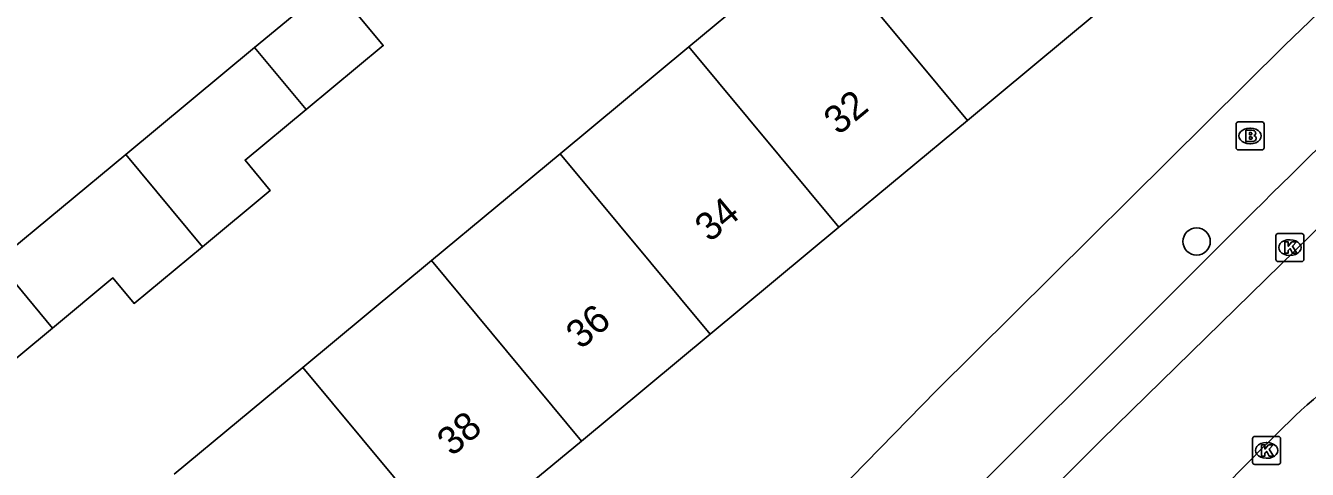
# Model space of a CAD drawing. Extents: x 159040 to 160094, y 381214 to 382518.
# Drawn here: x 159665.82 to 159711.7, y 381889.05 to 381904.94 of the extents above; entities that cross this region are included whole.
import ezdxf

# ---------------------------------------------------------------- set-up
doc = ezdxf.new("R2010")
doc.units = 0
for name, color, linetype in [('IMGEO_Boom', 7, 'Continuous'), ('IMGEO_Brandkraan', 7, 'Continuous'), ('IMGEO_Kolk', 7, 'Continuous'), ('IMGEO_Pand', 7, 'Continuous'), ('IMGEO_Pand_nummerreeks', 7, 'Continuous'), ('IMGEO_Rijbaan_lokaal_open', 7, 'Continuous'), ('IMGEO_Voetpad_open', 7, 'Continuous')]:
    doc.layers.add(name, color=color, linetype=linetype)

msp = doc.modelspace()

# ---------------------------------------------------------------- linework, layer by layer
at = {"layer": 'IMGEO_Boom'}
msp.add_circle((159707.736, 381897.213), 0.489, dxfattribs=at)
at = {"layer": 'IMGEO_Brandkraan'}
for p, q in [((159709.224, 381901.491), (159710.076, 381901.491)), ((159709.149, 381900.565), (159709.149, 381901.417)), ((159709.637, 381901.271), (159709.662, 381901.271)), ((159710.15, 381901.417), (159710.15, 381900.565)), ((159709.66, 381900.711), (159709.635, 381900.711)), ((159710.076, 381900.491), (159709.224, 381900.491))]:
    msp.add_line(p, q, dxfattribs=at)
for points in [[(159709.224, 381901.491), (159710.076, 381901.491)], [(159709.149, 381900.565), (159709.149, 381901.417)], [(159709.497, 381901.191), (159709.497, 381900.791), (159709.71, 381900.791)], [(159709.728, 381901.191), (159709.497, 381901.191)], [(159709.676, 381901.11), (159709.622, 381901.11), (159709.622, 381901.034)], [(159709.622, 381901.034), (159709.675, 381901.034)], [(159710.15, 381901.417), (159710.15, 381900.565)], [(159709.684, 381900.958), (159709.622, 381900.958), (159709.622, 381900.877)], [(159709.622, 381900.877), (159709.684, 381900.877)], [(159710.076, 381900.491), (159709.224, 381900.491)]]:
    msp.add_lwpolyline(points, dxfattribs=at)
for centre, radius, start, end in [((159709.226, 381901.415), 0.0765, 91.552, 178.448), ((159709.226, 381901.415), 0.0765, 91.552, 178.448), ((159710.074, 381901.415), 0.0765, 1.552, 88.448), ((159710.074, 381901.415), 0.0765, 1.552, 88.448), ((159709.677, 381901.072), 0.0379, 267.8285, 90.9355), ((159709.732, 381901.046), 0.145, 59.4692, 91.5367), ((159709.757, 381901.093), 0.0922, 285.5137, 58.1501), ((159709.762, 381900.901), 0.105, 301.3115, 78.989), ((159709.226, 381900.567), 0.0765, 181.552, 268.448), ((159709.226, 381900.567), 0.0765, 181.552, 268.448), ((159709.685, 381900.917), 0.0404, 269.8759, 90.5077), ((159709.716, 381901.042), 0.251, 268.6676, 293.5347), ((159710.074, 381900.567), 0.0765, 271.552, 358.448), ((159710.074, 381900.567), 0.0765, 271.552, 358.448)]:
    msp.add_arc(centre, radius, start, end, dxfattribs=at)
for centre, major_axis, ratio, start_param, end_param in [((159709.636, 381900.991), (-0.387, 0.002), 0.722429, 4.712389, 7.853982), ((159709.661, 381900.991), (-0.39, 0.002), 0.717154, 1.570796, 4.712389)]:
    msp.add_ellipse(centre, major_axis=major_axis, ratio=ratio, start_param=start_param, end_param=end_param, dxfattribs=at)
at = {"layer": 'IMGEO_Kolk'}
for p, q in [((159710.572, 381896.568), (159710.572, 381897.42)), ((159710.647, 381897.494), (159711.499, 381897.494)), ((159711.573, 381897.42), (159711.573, 381896.568)), ((159711.06, 381897.274), (159711.085, 381897.274)), ((159711.499, 381896.494), (159710.647, 381896.494)), ((159711.083, 381896.714), (159711.058, 381896.714)), ((159709.738, 381889.303), (159709.738, 381890.155)), ((159709.813, 381890.229), (159710.665, 381890.229)), ((159710.226, 381890.009), (159710.251, 381890.009)), ((159710.739, 381890.155), (159710.739, 381889.303)), ((159710.665, 381889.229), (159709.813, 381889.229)), ((159710.249, 381889.449), (159710.224, 381889.449))]:
    msp.add_line(p, q, dxfattribs=at)
for points in [[(159710.572, 381896.568), (159710.572, 381897.42)], [(159710.647, 381897.494), (159711.499, 381897.494)], [(159711.573, 381897.42), (159711.573, 381896.568)], [(159710.893, 381897.194), (159711.016, 381897.194), (159711.016, 381897.043), (159711.146, 381897.194), (159711.31, 381897.194), (159711.164, 381897.043), (159711.317, 381896.794), (159711.165, 381896.794), (159711.08, 381896.958), (159711.016, 381896.891), (159711.016, 381896.794), (159710.893, 381896.794), (159710.893, 381897.194)], [(159711.499, 381896.494), (159710.647, 381896.494)], [(159709.738, 381889.303), (159709.738, 381890.155)], [(159709.813, 381890.229), (159710.665, 381890.229)], [(159710.739, 381890.155), (159710.739, 381889.303)], [(159710.059, 381889.929), (159710.182, 381889.929), (159710.182, 381889.778), (159710.312, 381889.929), (159710.476, 381889.929), (159710.33, 381889.778), (159710.483, 381889.529), (159710.331, 381889.529), (159710.246, 381889.693), (159710.182, 381889.626), (159710.182, 381889.529), (159710.059, 381889.529), (159710.059, 381889.929)], [(159710.665, 381889.229), (159709.813, 381889.229)]]:
    msp.add_lwpolyline(points, dxfattribs=at)
for centre, start, end in [((159710.649, 381897.418), 91.552, 178.448), ((159710.649, 381897.418), 91.552, 178.448), ((159711.497, 381897.418), 1.552, 88.448), ((159711.497, 381897.418), 1.552, 88.448), ((159710.649, 381896.57), 181.552, 268.448), ((159710.649, 381896.57), 181.552, 268.448), ((159711.497, 381896.57), 271.552, 358.448), ((159711.497, 381896.57), 271.552, 358.448), ((159709.815, 381890.153), 91.552, 178.448), ((159709.815, 381890.153), 91.552, 178.448), ((159710.663, 381890.153), 1.552, 88.448), ((159710.663, 381890.153), 1.552, 88.448), ((159709.815, 381889.305), 181.552, 268.448), ((159709.815, 381889.305), 181.552, 268.448), ((159710.663, 381889.305), 271.552, 358.448), ((159710.663, 381889.305), 271.552, 358.448)]:
    msp.add_arc(centre, 0.0765, start, end, dxfattribs=at)
for centre, major_axis, ratio, start_param, end_param in [((159711.059, 381896.994), (-0.387, 0.002), 0.722429, 4.712389, 7.853982), ((159711.084, 381896.994), (-0.39, 0.002), 0.717154, 1.570796, 4.712389), ((159710.225, 381889.729), (-0.387, 0.002), 0.722429, 4.712389, 7.853982), ((159710.25, 381889.729), (-0.39, 0.002), 0.717154, 1.570796, 4.712389)]:
    msp.add_ellipse(centre, major_axis=major_axis, ratio=ratio, start_param=start_param, end_param=end_param, dxfattribs=at)
at = {"layer": 'IMGEO_Pand'}
for points in [[(159689.558, 381904.18), (159694.164, 381908.007)], [(159699.531, 381901.547), (159694.164, 381908.007)], [(159674.01, 381904.155), (159676.775, 381906.45), (159678.62, 381904.228), (159675.856, 381901.933)], [(159704.137, 381905.373), (159699.531, 381901.547)], [(159669.402, 381900.33), (159674.01, 381904.155)], [(159674.01, 381904.155), (159675.856, 381901.933)], [(159684.953, 381900.354), (159689.558, 381904.18)], [(159689.558, 381904.18), (159694.925, 381897.72)], [(159675.856, 381901.933), (159673.675, 381900.123), (159674.575, 381899.038), (159672.148, 381897.024)], [(159699.531, 381901.547), (159694.925, 381897.72)], [(159664.795, 381896.505), (159669.402, 381900.33)], [(159672.148, 381897.024), (159669.402, 381900.33)], [(159680.347, 381896.527), (159684.953, 381900.354)], [(159690.32, 381893.893), (159684.953, 381900.354)], [(159694.925, 381897.72), (159690.32, 381893.893)], [(159672.148, 381897.024), (159669.699, 381894.991), (159668.942, 381895.904), (159666.783, 381894.112)], [(159666.783, 381894.112), (159663.516, 381891.4), (159661.529, 381893.794), (159664.795, 381896.505)], [(159666.783, 381894.112), (159664.795, 381896.505)], [(159675.741, 381892.7), (159680.347, 381896.527)], [(159685.714, 381890.067), (159680.347, 381896.527)], [(159690.32, 381893.893), (159685.714, 381890.067)], [(159671.135, 381888.874), (159675.741, 381892.7)], [(159675.741, 381892.7), (159681.108, 381886.24)], [(159685.714, 381890.067), (159683.938, 381888.591), (159685.038, 381887.267), (159682.208, 381884.916), (159681.108, 381886.24)]]:
    msp.add_lwpolyline(points, dxfattribs=at)
at = {"layer": 'IMGEO_Rijbaan_lokaal_open'}
for points in [[(159734.748, 381919.266), (159721.416, 381906.835), (159704.334, 381890.107)], [(159668.847, 381846.275), (159670.932, 381848.62), (159681.996, 381860.747), (159695.645, 381875.129), (159710.23, 381889.95)]]:
    msp.add_lwpolyline(points, dxfattribs=at)
for centre, radius, start, end in [((159730.743, 381870.139), 28.517, 126.6443, 135.9965), ((160204.447, 381386.408), 709.807, 134.795301, 136.408748)]:
    msp.add_arc(centre, radius, start, end, dxfattribs=at)
at = {"layer": 'IMGEO_Voetpad_open'}
for points in [[(159669.087, 381861.079), (159673.142, 381865.54), (159686.348, 381879.508), (159698.411, 381891.866), (159710.875, 381904.23), (159719.353, 381912.382), (159724.085, 381916.847), (159733.97, 381925.903)], [(159676.013, 381863.527), (159681.646, 381869.517), (159695.937, 381884.457), (159709.782, 381898.284)]]:
    msp.add_lwpolyline(points, dxfattribs=at)
msp.add_arc((160268.192, 381333.437), 794.276, 132.527832, 134.671689, dxfattribs=at)

# ---------------------------------------------------------------- texts
at = {"layer": 'IMGEO_Pand_nummerreeks'}
for s, rotation, p in [('32', 39.7222, (159694.918, 381900.99)), ('34', 39.7222, (159690.304, 381897.156)), ('36', 39.7222, (159685.689, 381893.321)), ('38', 39.7232, (159681.077, 381889.489))]:
    msp.add_text(s, height=1, rotation=rotation, dxfattribs=at).set_placement(p)

doc.saveas('drawing.dxf')
